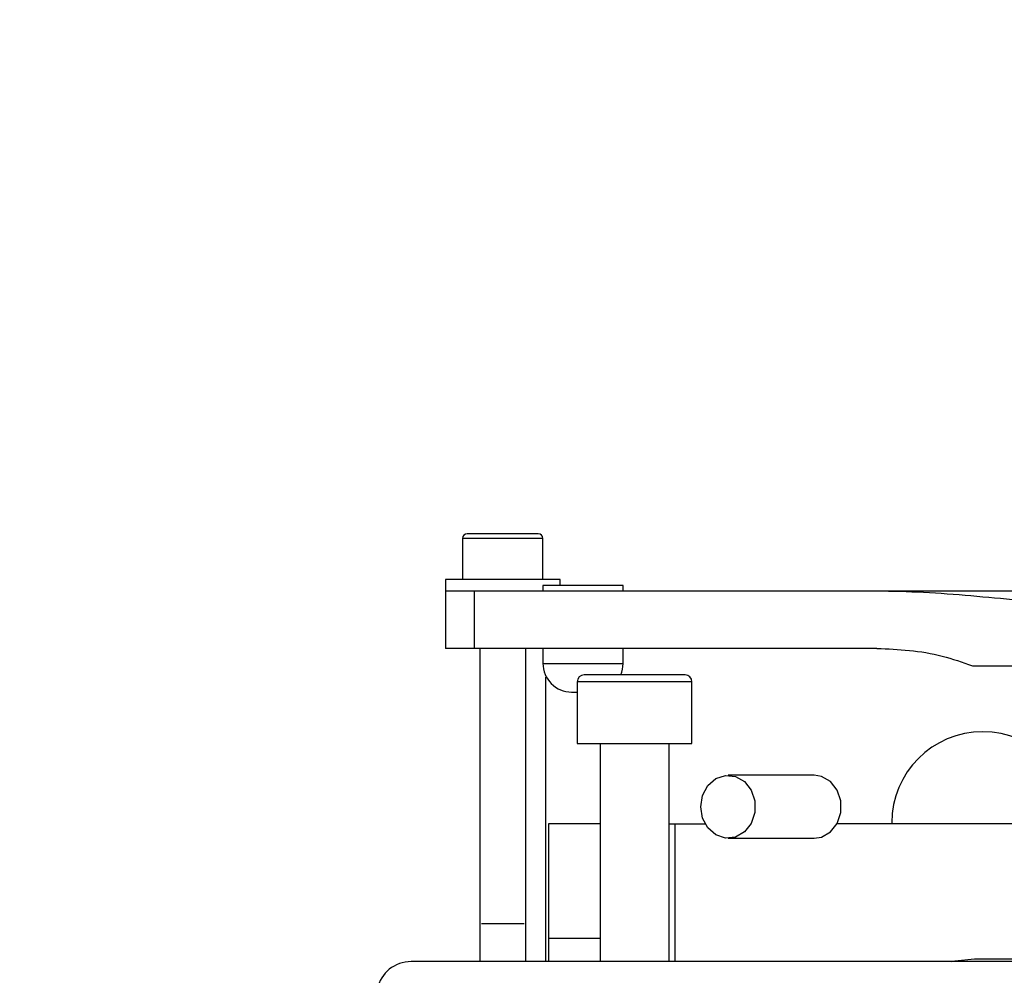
# Model space of a CAD drawing. Header units: inches. Extents: x 144.9 to 238.4, y 214.8 to 247.7.
# Tile 384 of 405: x 201.763 to 201.974, y 245.048 to 245.253. Entities that reach past the tile are written whole.
import ezdxf

# ---------------------------------------------------------------- set-up
doc = ezdxf.new("R2010")
doc.units = ezdxf.units.IN
doc.header["$LTSCALE"] = 0.25
doc.header["$MEASUREMENT"] = 0
doc.layers.add('ANNOTATIONS', color=1, linetype='Continuous')
doc.layers.add('MOTOR LH', color=7, linetype='Continuous')
doc.styles.add('ARIAL', font='arial.ttf', dxfattribs={"height": 0.09375})
doc.dimstyles.new('STANDARD$0', dxfattribs={"dimtxt": 0.09375, "dimasz": 0.09375, "dimexe": 0.03125, "dimexo": 0.046875, "dimgap": 0.09, "dimtad": 0, "dimtih": 1, "dimtoh": 1, "dimdec": 4, "dimzin": 0, "dimdsep": 46, "dimtxsty": 'ARIAL', "dimcen": 0.09, "dimadec": 0, "dimazin": 0, "dimtfac": 1, "dimtdec": 4, "dimtofl": 0, "dimtmove": 0, "dimatfit": 1, "dimfxl": 1, "dimtolj": 1, "dimtzin": 0, "dimarcsym": 0})

# ---------------------------------------------------------------- blocks, each defined once
blk = doc.blocks.new('*D16')
at = {"layer": 'ANNOTATIONS', "color": 0, "lineweight": -2, "transparency": 16777216}
for p, q in [((201.5477568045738, 244.7210665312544), (201.5477568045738, 245.6873671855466)), ((202.6883818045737, 243.5376739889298), (202.6883818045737, 245.6873671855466)), ((201.6415068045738, 245.6561171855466), (201.832959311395, 245.6561171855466)), ((202.5946318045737, 245.6561171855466), (202.4031792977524, 245.6561171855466))]:
    blk.add_line(p, q, dxfattribs=at)
at = {"layer": 'ANNOTATIONS', "color": 0, "transparency": 16777216}
for points in [[(201.6415068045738, 245.6717421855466), (201.6415068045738, 245.6404921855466), (201.5477568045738, 245.6561171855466)], [(202.5946318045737, 245.6717421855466), (202.5946318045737, 245.6404921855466), (202.6883818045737, 245.6561171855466)]]:
    blk.add_solid(points, dxfattribs=at)
at = {"layer": 'defpoints', "color": 0, "transparency": 16777216}
for p in [(201.5477568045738, 245.6561171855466), (201.5477568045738, 244.6741915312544), (202.6883818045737, 243.4907989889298)]:
    blk.add_point(p, dxfattribs=at)
at = {"layer": 'ANNOTATIONS', "color": 0, "transparency": 16777216, "insert": (202.1180693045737, 245.6561171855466), "char_height": 0.09375, "attachment_point": 5, "style": 'ARIAL'}
blk.add_mtext('\\A1;18 5/8"', dxfattribs=at)
blk = doc.blocks.new('*D18')
at = {"layer": 'ANNOTATIONS', "color": 0, "lineweight": -2, "transparency": 16777216}
for p, q in [((201.2594214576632, 244.7850832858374), (201.2594214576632, 246.0537298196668)), ((202.6883818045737, 243.5376739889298), (202.6883818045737, 246.0537298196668)), ((201.3531714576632, 246.0224798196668), (201.7695598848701, 246.0224798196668)), ((202.5946318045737, 246.0224798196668), (202.1782433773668, 246.0224798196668))]:
    blk.add_line(p, q, dxfattribs=at)
at = {"layer": 'ANNOTATIONS', "color": 0, "transparency": 16777216}
for points in [[(201.3531714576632, 246.0381048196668), (201.3531714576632, 246.0068548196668), (201.2594214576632, 246.0224798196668)], [(202.5946318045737, 246.0381048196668), (202.5946318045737, 246.0068548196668), (202.6883818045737, 246.0224798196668)]]:
    blk.add_solid(points, dxfattribs=at)
at = {"layer": 'defpoints', "color": 0, "transparency": 16777216}
for p in [(202.6883818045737, 246.0224798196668), (201.2594214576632, 244.7382082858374), (202.6883818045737, 243.4907989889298)]:
    blk.add_point(p, dxfattribs=at)
at = {"layer": 'ANNOTATIONS', "color": 0, "transparency": 16777216, "insert": (201.9739016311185, 246.0224798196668), "char_height": 0.09375, "attachment_point": 5, "style": 'ARIAL'}
blk.add_mtext('\\A1;24""', dxfattribs=at)

msp = doc.modelspace()

# ---------------------------------------------------------------- linework, layer by layer
at = {"layer": 'MOTOR LH'}
for p, q in [((201.8580114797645, 245.1414651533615), (201.8580114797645, 245.1326068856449)), ((201.8752358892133, 245.1414651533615), (201.8580114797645, 245.1414651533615)), ((201.8752358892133, 245.1326068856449), (201.8752358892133, 245.1414651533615)), ((201.8789268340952, 245.1326068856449), (201.8543205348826, 245.1326068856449)), ((201.8543205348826, 245.1326068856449), (201.8543205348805, 245.1178431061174)), ((201.8752358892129, 245.1313765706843), (201.8752358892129, 245.1301462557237)), ((201.8924602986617, 245.1313765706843), (201.8752358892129, 245.1313765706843)), ((201.8789268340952, 245.1313765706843), (201.8789268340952, 245.1326068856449)), ((201.8924602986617, 245.1301462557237), (201.8924602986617, 245.1313765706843)), ((202.1742024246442, 245.1301462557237), (201.8543205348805, 245.1301462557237)), ((201.8605614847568, 245.1178431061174), (201.8605614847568, 245.1301462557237)), ((201.9469300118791, 245.1178431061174), (201.8543205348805, 245.1178431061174)), ((201.8617024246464, 245.1178431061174), (201.8617024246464, 245.050667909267)), ((201.8715449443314, 245.050667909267), (201.8715449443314, 245.1178431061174)), ((201.8752358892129, 245.1178431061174), (201.8752358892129, 245.1146442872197)), ((201.8924602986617, 245.1146442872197), (201.8924602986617, 245.1178431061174)), ((201.8752358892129, 245.1146442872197), (201.8924602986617, 245.1146442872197)), ((201.9674000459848, 245.1141521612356), (201.9896551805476, 245.1141521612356)), ((201.8758818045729, 245.050667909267), (201.8758818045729, 245.1116915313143)), ((201.8826241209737, 245.1107072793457), (201.8826241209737, 245.0974198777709)), ((201.9072304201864, 245.1107072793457), (201.8826241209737, 245.1107072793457)), ((201.9072304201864, 245.0974198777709), (201.9072304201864, 245.1107072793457)), ((201.8813874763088, 245.1084927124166), (201.8826241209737, 245.1084927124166)), ((201.8826241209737, 245.0974198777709), (201.9072304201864, 245.0974198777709)), ((201.8875453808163, 245.0974198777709), (201.8875453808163, 245.050667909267)), ((201.9023091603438, 245.050667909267), (201.9023091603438, 245.0974198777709)), ((201.9334297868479, 245.0906531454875), (201.9149750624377, 245.0906531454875)), ((201.8875453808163, 245.0801954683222), (201.8764662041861, 245.0801954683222)), ((201.8764662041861, 245.0801954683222), (201.8764662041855, 245.050667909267)), ((201.9023091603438, 245.0801954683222), (201.9100634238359, 245.0801954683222)), ((201.9035331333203, 245.0801954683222), (201.9035331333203, 245.050667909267)), ((201.9900783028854, 245.0801954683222), (201.9383414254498, 245.0801954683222)), ((201.9501005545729, 245.0804415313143), (201.9501005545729, 245.0801954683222)), ((201.9149750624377, 245.0771196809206), (201.9334297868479, 245.0771196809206)), ((201.8875453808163, 245.0555891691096), (201.8764662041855, 245.0555891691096)), ((201.9678786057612, 245.0512830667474), (202.0068795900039, 245.0512830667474)), ((202.1815843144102, 245.050667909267), (201.8469386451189, 245.050667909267))]:
    msp.add_line(p, q, dxfattribs=at)
at = {"layer": 'MOTOR LH', "flags": 128}
for points in [[(201.9091149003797, 245.0838864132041), (201.9095106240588, 245.0863308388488), (201.9106443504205, 245.0884451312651), (201.9123629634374, 245.0899437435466), (201.9144343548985, 245.0906242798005), (201.9165787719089, 245.0903948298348), (201.9185065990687, 245.0892863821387), (201.9199574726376, 245.0874486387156), (201.9207354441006, 245.0851297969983), (201.9207354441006, 245.0826430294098), (201.9199574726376, 245.0803241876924), (201.9185065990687, 245.0784864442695), (201.9165787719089, 245.0773779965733), (201.9144343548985, 245.0771485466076), (201.9123629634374, 245.0778290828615), (201.9106443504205, 245.079327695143), (201.9095106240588, 245.0814419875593), (201.9091149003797, 245.0838864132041)], [(201.9334297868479, 245.0771196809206), (201.935033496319, 245.0773779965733), (201.9369613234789, 245.0784864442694), (201.9384121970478, 245.0803241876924), (201.9391901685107, 245.0826430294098), (201.9391901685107, 245.0851297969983), (201.9384121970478, 245.0874486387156), (201.9369613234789, 245.0892863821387), (201.935033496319, 245.0903948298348), (201.9334297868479, 245.0906531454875)], [(201.9629190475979, 245.0506679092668), (201.9636579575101, 245.0508394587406), (201.9678786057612, 245.0512830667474)]]:
    msp.add_lwpolyline(points, dxfattribs=at)
at = {"layer": 'MOTOR LH'}
for centre, radius, start, end in [((201.858995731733, 245.1414651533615), 0.0009842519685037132, 90, 180), ((201.8742516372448, 245.1414651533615), 0.0009842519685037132, 7.016709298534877e-15, 90), ((201.881387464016, 245.1146442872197), 0.006151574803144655, 179.9999999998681, 270.0000572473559), ((201.8863087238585, 245.1146442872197), 0.006151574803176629, 336.1642576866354, 1.319109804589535e-10), ((201.8841004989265, 245.1107072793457), 0.001476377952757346, 90, 180), ((201.9057540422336, 245.1107072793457), 0.001476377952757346, 7.016709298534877e-15, 90), ((201.9696318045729, 245.0804415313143), 0.01953125, 7.016709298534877e-15, 180), ((201.8469386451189, 245.0432860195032), 0.007381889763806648, 90, 168.3285300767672)]:
    msp.add_arc(centre, radius, start, end, dxfattribs=at)
for points, knots in [([(201.8666236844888, 245.14244940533), (201.8656644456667, 245.14244940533), (201.8641830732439, 245.14244940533), (201.862405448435, 245.14244940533), (201.8611916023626, 245.14244940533), (201.8602060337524, 245.14244940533), (201.8592563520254, 245.14244940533), (201.8590981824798, 245.14244940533), (201.858995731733, 245.14244940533)], [0, 0, 0, 0, 0.2394429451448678, 0.3697767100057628, 0.5000000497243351, 0.6303337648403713, 0.7605570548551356, 1, 1, 1, 1]), ([(201.8742516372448, 245.14244940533), (201.8741491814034, 245.14244940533), (201.873990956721, 245.14244940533), (201.8730410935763, 245.14244940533), (201.8720551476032, 245.14244940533), (201.8708415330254, 245.14244940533), (201.8690638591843, 245.14244940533), (201.8675829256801, 245.14244940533), (201.8666236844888, 245.14244940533)], [0, 0, 0, 0, 0.2394429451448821, 0.3697767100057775, 0.5000000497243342, 0.6303337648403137, 0.7605570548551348, 1, 1, 1, 1]), ([(201.9875373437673, 245.127215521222), (201.9806944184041, 245.1278694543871), (201.970384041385, 245.1288547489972), (201.9569099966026, 245.129950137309), (201.9502563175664, 245.1300808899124), (201.9469300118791, 245.1301462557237)], [0, 0, 0, 0, 0.496702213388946, 0.7483914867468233, 1, 1, 1, 1]), ([(201.9469300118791, 245.1178431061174), (201.9492469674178, 245.1177507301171), (201.9539122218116, 245.117564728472), (201.9608322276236, 245.1164332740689), (201.9652630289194, 245.1148943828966), (201.9674000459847, 245.1141521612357)], [0, 0, 0, 0, 0.3380906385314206, 0.6807549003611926, 1, 1, 1, 1]), ([(201.8949272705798, 245.1121836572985), (201.8935653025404, 245.1121836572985), (201.8914701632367, 245.1121836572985), (201.888949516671, 245.1121836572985), (201.8872149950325, 245.1121836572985), (201.8858176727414, 245.1121836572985), (201.8844676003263, 245.1121836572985), (201.8842451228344, 245.1121836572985), (201.8841004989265, 245.1121836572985)], [0, 0, 0, 0, 0.2394568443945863, 0.3683606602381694, 0.4999999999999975, 0.631639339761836, 0.760543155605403, 1, 1, 1, 1]), ([(201.9057540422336, 245.1121836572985), (201.9056094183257, 245.1121836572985), (201.9053869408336, 245.1121836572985), (201.9040368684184, 245.1121836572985), (201.9026395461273, 245.1121836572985), (201.9009050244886, 245.1121836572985), (201.8983843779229, 245.1121836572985), (201.8962892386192, 245.1121836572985), (201.8949272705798, 245.1121836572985)], [0, 0, 0, 0, 0.2394568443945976, 0.3683606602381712, 0.5000000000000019, 0.6316393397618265, 0.7605431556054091, 1, 1, 1, 1]), ([(201.8666236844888, 245.0587879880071), (201.8659757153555, 245.0587879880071), (201.8646789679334, 245.0587879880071), (201.8631055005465, 245.0587879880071), (201.8621920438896, 245.0587879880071), (201.8620664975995, 245.0587879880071), (201.8620614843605, 245.0587879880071)], [0, 0, 0, 0, 0.3285662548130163, 0.6575428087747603, 0.9863252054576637, 1, 1, 1, 1]), ([(201.8711991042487, 245.0587879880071), (201.8711900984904, 245.0587879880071), (201.8710639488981, 245.0587879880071), (201.87014499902, 245.0587879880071), (201.8685676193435, 245.0587879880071), (201.8672713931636, 245.0587879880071), (201.8666236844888, 245.0587879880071)], [0, 0, 0, 0, 0.02498619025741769, 0.3499980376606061, 0.6752018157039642, 0.9999999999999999, 0.9999999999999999, 0.9999999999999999, 0.9999999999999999])]:
    msp.add_open_spline(points, degree=3, knots=knots, dxfattribs=at)

# ---------------------------------------------------------------- dimensions: what is measured, and where the dimension line sits
at = {"layer": 'ANNOTATIONS'}
for base, p1, p2, text, picture, middle in [((202.6883818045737, 246.0224798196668), (201.2594214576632, 244.7382082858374), (202.6883818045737, 243.4907989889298), '24""', '*D18', (201.9739016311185, 246.0224798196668)), ((201.5477568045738, 245.6561171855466), (202.6883818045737, 243.4907989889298), (201.5477568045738, 244.6741915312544), '18 5/8"', '*D16', (202.1180693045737, 245.6561171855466))]:
    dim = msp.add_linear_dim(base=base, p1=p1, p2=p2, text=text, dimstyle='STANDARD$0', dxfattribs=at)
    dim.commit()
    dim.dimension.update_dxf_attribs({"geometry": picture, "text_midpoint": middle, "dimtype": 160})

doc.saveas('drawing.dxf')
